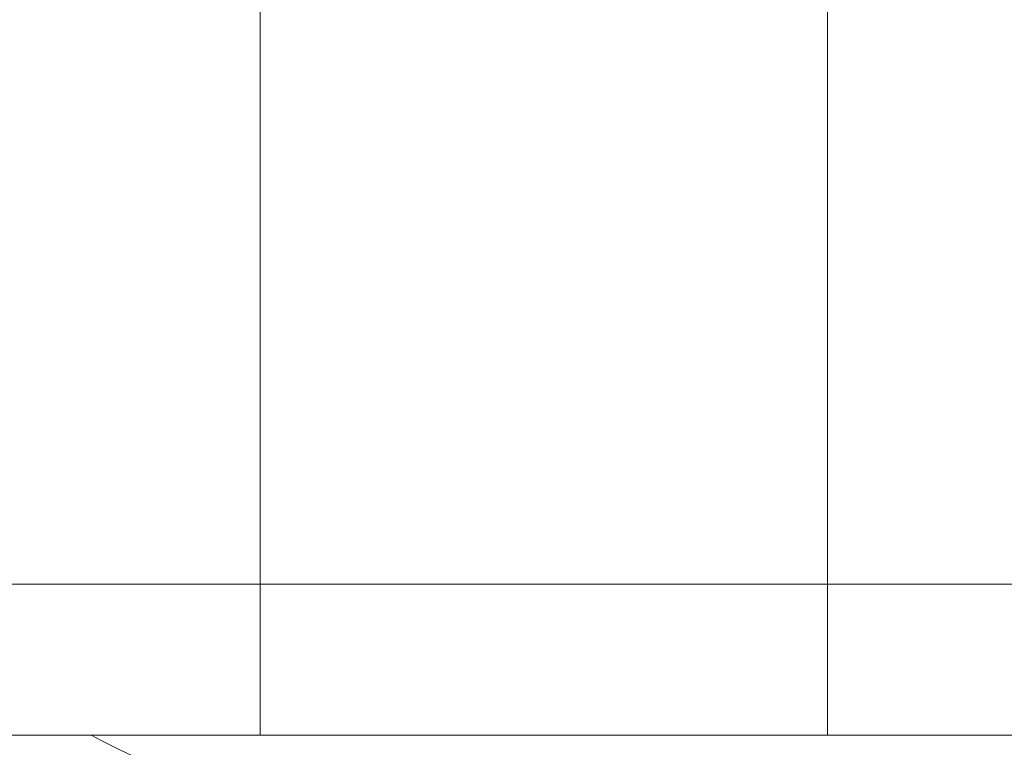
# Model space of a CAD drawing. Header units: millimetres. Extents: x 25069 to 61396, y 8621 to 21558.
# Tile 564 of 656: x 57266 to 57318, y 15883 to 15921. Entities that reach past the tile are written whole.
import ezdxf

# ---------------------------------------------------------------- set-up
doc = ezdxf.new("R2010")
doc.units = ezdxf.units.MM
doc.layers.add('10', color=7, linetype='Continuous')
doc.layers.add('dim', color=84, linetype='Continuous', lineweight=9)
doc.dimstyles.get("Standard").update_dxf_attribs({"dimtxt": 15, "dimasz": 5, "dimexe": 8, "dimexo": 5, "dimgap": 3, "dimtad": 0, "dimzin": 0, "dimdsep": 46, "dimtxsty": 'Standard', "dimblk": 'CLOSEDBLANK', "dimcen": 2, "dimclrd": 4, "dimclre": 3, "dimadec": 0, "dimazin": 0, "dimtfac": 1, "dimtofl": 0, "dimtmove": 0, "dimatfit": 3, "dimldrblk": 'CLOSEDBLANK', "dimfxl": 0, "dimtolj": 1, "dimtzin": 0, "dimarcsym": 0})

# ---------------------------------------------------------------- blocks, each defined once
blk = doc.blocks.new('_ClosedBlank')
at = {"color": 0, "linetype": 'ByBlock', "lineweight": -2}
for p, q in [((-1, 0.1667), (0, 0)), ((-1, 0.1667), (-1, -0.1667)), ((0, 0), (-1, -0.1667))]:
    blk.add_line(p, q, dxfattribs=at)
blk = doc.blocks.new('*D44')
at = {"layer": 'Defpoints', "color": 0, "lineweight": 18}
for p in [(57010.725, 16204.628), (57223.11, 16204.628), (57304.544, 16027.128)]:
    blk.add_point(p, dxfattribs=at)
at = {"layer": 'dim', "color": 3, "lineweight": -2}
for p, q in [((57203.11, 16204.628), (56990.725, 16204.628)), ((57284.544, 16027.128), (56990.725, 16027.128))]:
    blk.add_line(p, q, dxfattribs=at)
at = {"layer": 'dim', "color": 4, "lineweight": -3}
for p, q in [((57010.725, 16194.628), (57010.725, 16037.128)), ((57010.725, 16027.128), (57010.725, 16017.128))]:
    blk.add_line(p, q, dxfattribs=at)
at = {"layer": 'dim', "color": 4, "lineweight": -3, "xscale": 10, "yscale": 10, "zscale": 10}
for p, rotation in [((57010.725, 16204.628), 90), ((57010.725, 16027.128), 270)]:
    blk.add_blockref('_ClosedBlank', p, dxfattribs=dict(at, rotation=rotation))
at = {"layer": 'dim', "color": 0, "lineweight": 18, "insert": (57010.725, 15762.128), "char_height": 100, "attachment_point": 5, "rotation": 90}
blk.add_mtext('\\A1;177.50', dxfattribs=at)

msp = doc.modelspace()

# ---------------------------------------------------------------- linework, layer by layer
at = {"layer": '10', "color": 7, "linetype": 'Continuous', "lineweight": 20}
for p, q in [((57279.05, 15891.628), (57279.05, 15960.956)), ((57309.05, 15891.628), (57309.05, 15952.918)), ((57239.283, 15891.628), (57279.05, 15891.628)), ((57279.05, 15891.628), (57309.05, 15891.628)), ((57279.05, 15883.628), (57279.05, 15891.628)), ((57309.05, 15883.628), (57309.05, 15891.628)), ((57309.05, 15891.628), (57368.306, 15891.628)), ((57279.05, 15883.628), (57243.772, 15883.628)), ((57309.05, 15883.628), (57279.05, 15883.628)), ((57309.05, 15883.628), (57279.05, 15883.628)), ((57362.089, 15883.628), (57309.05, 15883.628)), ((57362.08, 15883.628), (57309.05, 15883.628))]:
    msp.add_line(p, q, dxfattribs=at)
msp.add_arc((57309.05, 15958.628), 84.5, 242.56962, 248.95735, dxfattribs=at)

# ---------------------------------------------------------------- dimensions: what is measured, and where the dimension line sits
at = {"layer": 'dim', "lineweight": 18}
dim = msp.add_linear_dim(base=(57010.725, 16204.628), p1=(57304.544, 16027.128), p2=(57223.11, 16204.628), angle=90, dimstyle='Standard', override={"dimscale": 2, "dimtxt": 50, "dimexe": 10, "dimexo": 10, "dimgap": 15, "dimlwd": 65533}, dxfattribs=at)
dim.commit()
dim.dimension.update_dxf_attribs({"geometry": '*D44', "text_midpoint": (57010.725, 15762.128), "dimtype": 160})

doc.saveas('drawing.dxf')
